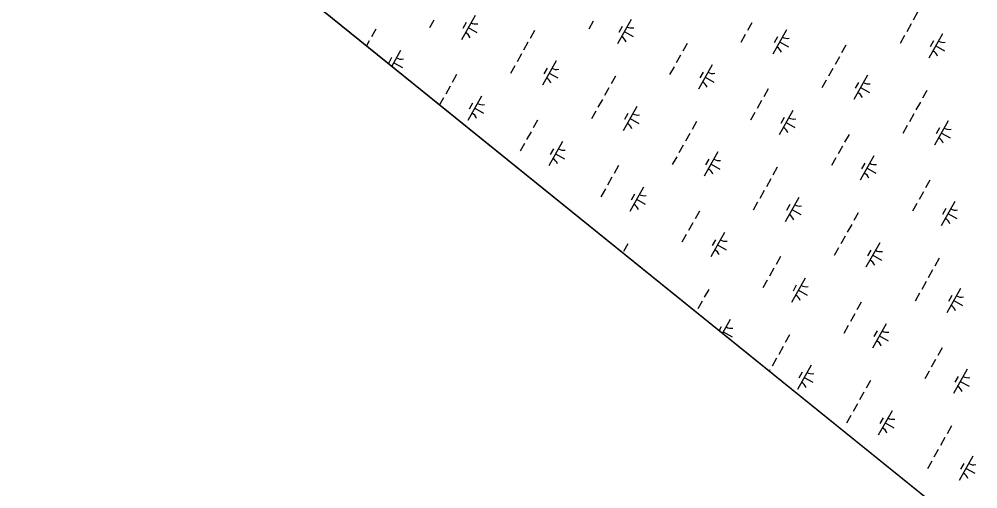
# Model space of a CAD drawing. Extents: x 3913936 to 3933962, y 195330 to 217741.
# Drawn here: x 3917918 to 3919635, y 200815 to 201656 of the extents above; entities that cross this region are included whole.
import ezdxf

# ---------------------------------------------------------------- set-up
doc = ezdxf.new("R2010")
doc.units = 0
doc.layers.add('V-GRID-FRAM', color=7, linetype='Continuous')
doc.layers.add('V-WETL-SWMP', color=7, linetype='Continuous')

msp = doc.modelspace()

# ---------------------------------------------------------------- linework, layer by layer
at = {"layer": 'V-GRID-FRAM'}
msp.add_lwpolyline([(3932010.3, 210315), (3924440.1, 196848.2), (3917917.6, 202110.6), (3924798.7, 214359), (3932010.3, 210315)], dxfattribs=at)
at = {"layer": 'V-WETL-SWMP'}
for p, q in [((3919621.8, 200735.6), (3917917.6, 202110.6)), ((3919527.3, 201668.6), (3919519.5, 201654.7)), ((3918660.7, 201654.5), (3918652.8, 201640.6)), ((3918734.4, 201663.1), (3918709.9, 201619.5)), ((3918718.3, 201650.3), (3918712.4, 201639.9)), ((3918945.9, 201652.5), (3918938, 201638.6)), ((3919014, 201655.9), (3918989.5, 201612.3)), ((3919230.4, 201649.7), (3919222.6, 201635.8)), ((3919515.6, 201647.7), (3919507.7, 201633.7)), ((3918556.4, 201638.6), (3918548.6, 201624.7)), ((3918722.1, 201641.3), (3918737.8, 201632.5)), ((3918840.9, 201635.8), (3918833.1, 201621.9)), ((3918997.9, 201643.1), (3918992, 201632.7)), ((3919001.7, 201634.1), (3919017.4, 201625.3)), ((3919292.3, 201637.3), (3919267.8, 201593.8)), ((3918544.6, 201617.7), (3918539.6, 201608.7)), ((3918829.2, 201614.9), (3918821.3, 201600.9)), ((3919218.6, 201628.8), (3919210.8, 201614.8)), ((3919276.3, 201624.6), (3919270.4, 201614.1)), ((3919280.1, 201615.6), (3919295.8, 201606.7)), ((3919503.8, 201626.8), (3919496, 201612.8)), ((3919571.9, 201630.1), (3919547.4, 201586.5)), ((3919555.9, 201617.3), (3919550, 201606.9)), ((3918601, 201600.2), (3918585.1, 201572)), ((3919114.4, 201612.9), (3919106.5, 201598.9)), ((3919398.9, 201610), (3919391.1, 201596.1)), ((3919559.7, 201608.3), (3919575.4, 201599.5)), ((3918584.9, 201587.4), (3918579.1, 201576.9)), ((3918817.4, 201594), (3918809.6, 201580)), ((3918879.4, 201581.6), (3918854.9, 201538)), ((3919102.6, 201591.9), (3919094.8, 201578)), ((3919387.2, 201589.1), (3919379.3, 201575.2)), ((3918588.7, 201578.4), (3918604.4, 201569.5)), ((3918805.7, 201573), (3918797.8, 201559.1)), ((3918863.3, 201568.8), (3918857.4, 201558.4)), ((3919090.9, 201571), (3919083, 201557.1)), ((3919159, 201574.4), (3919134.5, 201530.8)), ((3919142.9, 201561.6), (3919137, 201551.1)), ((3919375.4, 201568.2), (3919367.6, 201554.2)), ((3918701.4, 201557.1), (3918693.6, 201543.2)), ((3918867.1, 201559.8), (3918882.8, 201551)), ((3918985.9, 201554.3), (3918978.1, 201540.3)), ((3919146.7, 201552.6), (3919162.4, 201543.8)), ((3919363.6, 201547.3), (3919355.8, 201533.3)), ((3919437.3, 201555.8), (3919412.8, 201512.3)), ((3918689.6, 201536.2), (3918681.8, 201522.3)), ((3918974.2, 201533.4), (3918966.3, 201519.4)), ((3919259.4, 201531.4), (3919251.5, 201517.4)), ((3919421.3, 201543.1), (3919415.4, 201532.6)), ((3919425.1, 201534), (3919440.8, 201525.2)), ((3919543.9, 201528.5), (3919536.1, 201514.6)), ((3918677.9, 201515.3), (3918670.9, 201502.8)), ((3918746, 201518.6), (3918721.5, 201475.1)), ((3918962.4, 201512.4), (3918954.6, 201498.5)), ((3919247.6, 201510.4), (3919239.8, 201496.5)), ((3918729.9, 201505.9), (3918724.1, 201495.4)), ((3918733.7, 201496.9), (3918749.4, 201488)), ((3919024.3, 201500.1), (3918999.8, 201456.5)), ((3919304, 201492.9), (3919279.4, 201449.3)), ((3919532.2, 201507.6), (3919524.3, 201493.7)), ((3918846.4, 201475.6), (3918838.6, 201461.7)), ((3918950.7, 201491.5), (3918942.8, 201477.6)), ((3919008.3, 201487.3), (3919002.4, 201476.9)), ((3919012.1, 201478.3), (3919027.8, 201469.5)), ((3919235.9, 201489.5), (3919228, 201475.6)), ((3919287.9, 201480.1), (3919282, 201469.6)), ((3919520.4, 201486.7), (3919512.5, 201472.7)), ((3919130.9, 201472.8), (3919123.1, 201458.8)), ((3919291.7, 201471.1), (3919307.4, 201462.3)), ((3919508.6, 201465.8), (3919500.8, 201451.8)), ((3919582.3, 201474.3), (3919557.8, 201430.7)), ((3919566.3, 201461.5), (3919560.4, 201451.1)), ((3918834.6, 201454.7), (3918826.8, 201440.8)), ((3919119.2, 201451.9), (3919111.3, 201437.9)), ((3919404.4, 201449.9), (3919396.5, 201435.9)), ((3919570.1, 201452.5), (3919585.8, 201443.7)), ((3918822.9, 201433.8), (3918815, 201419.8)), ((3918891, 201437.1), (3918866.5, 201393.6)), ((3918874.9, 201424.4), (3918869.1, 201413.9)), ((3919107.4, 201430.9), (3919099.6, 201417)), ((3919392.6, 201428.9), (3919384.8, 201415)), ((3918878.7, 201415.3), (3918894.4, 201406.5)), ((3919095.7, 201410), (3919087.8, 201396.1)), ((3919169.3, 201418.6), (3919144.8, 201375)), ((3919380.9, 201408), (3919373, 201394.1)), ((3919448.9, 201411.4), (3919424.4, 201367.8)), ((3918991.4, 201394.1), (3918983.6, 201380.2)), ((3919153.3, 201405.8), (3919147.4, 201395.3)), ((3919157.1, 201396.8), (3919172.8, 201388)), ((3919275.9, 201391.3), (3919268.1, 201377.3)), ((3919432.9, 201398.6), (3919427, 201388.1)), ((3918979.6, 201373.2), (3918971.8, 201359.2)), ((3919436.7, 201389.6), (3919452.4, 201380.8)), ((3919036, 201355.6), (3919011.5, 201312)), ((3919264.2, 201370.4), (3919256.3, 201356.4)), ((3919549.4, 201368.3), (3919541.5, 201354.4)), ((3918967.9, 201352.3), (3918960, 201338.3)), ((3919019.9, 201342.8), (3919014.1, 201332.4)), ((3919252.4, 201349.4), (3919244.6, 201335.5)), ((3919537.6, 201347.4), (3919529.8, 201333.5)), ((3919023.7, 201333.8), (3919039.4, 201325)), ((3919240.7, 201328.5), (3919232.8, 201314.6)), ((3919314.3, 201337.1), (3919289.8, 201293.5)), ((3919298.3, 201324.3), (3919292.4, 201313.8)), ((3919525.8, 201326.5), (3919518, 201312.6)), ((3919593.9, 201329.9), (3919569.4, 201286.3)), ((3919136.4, 201312.6), (3919128.6, 201298.7)), ((3919302.1, 201315.3), (3919317.8, 201306.5)), ((3919420.9, 201309.8), (3919413.1, 201295.8)), ((3919577.9, 201317.1), (3919572, 201306.6)), ((3919581.7, 201308.1), (3919597.4, 201299.2)), ((3919124.6, 201291.7), (3919116.8, 201277.7)), ((3919409.2, 201288.8), (3919401.3, 201274.9)), ((3919112.9, 201270.8), (3919105, 201256.8)), ((3919181, 201274.1), (3919156.5, 201230.5)), ((3919008, 201254), (3919000.1, 201240.1)), ((3919164.9, 201261.3), (3919159.1, 201250.9)), ((3919168.7, 201252.3), (3919184.4, 201243.5)), ((3919397.4, 201267.9), (3919389.6, 201254)), ((3919459.3, 201255.6), (3919434.8, 201212)), ((3919385.7, 201247), (3919377.8, 201233.1)), ((3919443.3, 201242.8), (3919437.4, 201232.3)), ((3919281.4, 201231.1), (3919273.6, 201217.1)), ((3919447.1, 201233.8), (3919462.8, 201225)), ((3919565.9, 201228.3), (3919558.1, 201214.3)), ((3919269.6, 201210.2), (3919261.8, 201196.2)), ((3919554.2, 201207.3), (3919546.3, 201193.4)), ((3919257.9, 201189.3), (3919250, 201175.3)), ((3919326, 201192.6), (3919301.5, 201149)), ((3919542.4, 201186.4), (3919534.6, 201172.5)), ((3919153, 201172.5), (3919145.1, 201158.6)), ((3919309.9, 201179.8), (3919304.1, 201169.4)), ((3919313.7, 201170.8), (3919329.4, 201162)), ((3919604.3, 201174.1), (3919579.8, 201130.5)), ((3919141.2, 201151.6), (3919133.4, 201137.6)), ((3919426.4, 201149.6), (3919418.6, 201135.6)), ((3919530.7, 201165.5), (3919522.8, 201151.5)), ((3919588.3, 201161.3), (3919582.4, 201150.8)), ((3919592.1, 201152.3), (3919607.8, 201143.4)), ((3919191.4, 201118.3), (3919177.7, 201093.9)), ((3919414.6, 201128.7), (3919406.8, 201114.7)), ((3919175.3, 201105.5), (3919171.6, 201098.8)), ((3919402.9, 201107.7), (3919395, 201093.8)), ((3919471, 201111.1), (3919446.5, 201067.5)), ((3919454.9, 201098.3), (3919449.1, 201087.9)), ((3919179.1, 201096.5), (3919194.8, 201087.7)), ((3919298, 201091), (3919290.1, 201077.1)), ((3919458.7, 201089.3), (3919474.4, 201080.5)), ((3919286.2, 201070.1), (3919278.4, 201056.1)), ((3919571.4, 201068.1), (3919563.6, 201054.1)), ((3919274.4, 201049.2), (3919266.6, 201035.2)), ((3919559.6, 201047.2), (3919551.8, 201033.2)), ((3919336.4, 201036.8), (3919311.9, 200993.2)), ((3919616, 201029.6), (3919591.5, 200986)), ((3919262.7, 201028.2), (3919261.6, 201026.2)), ((3919320.3, 201024), (3919314.5, 201013.6)), ((3919324.1, 201015), (3919339.8, 201006.2)), ((3919547.9, 201026.2), (3919540, 201012.3)), ((3919599.9, 201016.8), (3919594.1, 201006.3)), ((3919443, 201009.5), (3919435.1, 200995.5)), ((3919603.7, 201007.8), (3919619.4, 200999)), ((3919431.2, 200988.6), (3919423.4, 200974.6)), ((3919419.4, 200967.7), (3919411.6, 200953.7)), ((3919407.7, 200946.7), (3919399.8, 200932.8)), ((3919481.4, 200955.3), (3919456.9, 200911.7)), ((3919465.3, 200942.5), (3919459.5, 200932.1)), ((3919469.1, 200933.5), (3919484.8, 200924.7)), ((3919588, 200928), (3919580.1, 200914)), ((3919576.2, 200907.1), (3919568.4, 200893.1)), ((3919564.4, 200886.1), (3919556.6, 200872.2)), ((3919552.7, 200865.2), (3919544.8, 200851.3)), ((3919626.4, 200873.8), (3919601.9, 200830.2)), ((3919610.3, 200861), (3919604.4, 200850.5)), ((3919614.1, 200852), (3919629.8, 200843.2))]:
    msp.add_line(p, q, dxfattribs=at)
for centre, start, end in [((3918735.8, 201665.3), 239.8861, 281.4297), ((3918708.8, 201617.1), 19.8861, 61.4297), ((3919015.4, 201658.1), 239.8861, 281.4297), ((3918988.4, 201609.9), 19.8861, 61.4297), ((3919293.8, 201639.5), 239.8861, 281.4297), ((3919573.4, 201632.3), 239.8861, 281.4297), ((3919266.7, 201591.4), 19.8861, 61.4297), ((3919546.3, 201584.1), 19.8861, 61.4297), ((3918602.5, 201602.3), 239.8861, 281.4297), ((3918880.8, 201583.8), 239.8861, 281.4297), ((3918853.8, 201535.6), 19.8861, 61.4297), ((3919160.4, 201576.6), 239.8861, 281.4297), ((3919133.4, 201528.4), 19.8861, 61.4297), ((3919438.8, 201558), 239.8861, 281.4297), ((3919411.7, 201509.8), 19.8861, 61.4297), ((3918747.5, 201520.8), 239.8861, 281.4297), ((3918720.4, 201472.7), 19.8861, 61.4297), ((3919025.8, 201502.3), 239.8861, 281.4297), ((3919305.4, 201495), 239.8861, 281.4297), ((3918998.8, 201454.1), 19.8861, 61.4297), ((3919278.4, 201446.9), 19.8861, 61.4297), ((3919583.8, 201476.5), 239.8861, 281.4297), ((3919556.7, 201428.3), 19.8861, 61.4297), ((3918892.5, 201439.3), 239.8861, 281.4297), ((3918865.4, 201391.1), 19.8861, 61.4297), ((3919170.8, 201420.8), 239.8861, 281.4297), ((3919450.4, 201413.5), 239.8861, 281.4297), ((3919143.8, 201372.6), 19.8861, 61.4297), ((3919423.4, 201365.4), 19.8861, 61.4297), ((3919037.5, 201357.8), 239.8861, 281.4297), ((3919010.4, 201309.6), 19.8861, 61.4297), ((3919315.8, 201339.2), 239.8861, 281.4297), ((3919288.8, 201291.1), 19.8861, 61.4297), ((3919595.4, 201332), 239.8861, 281.4297), ((3919568.4, 201283.9), 19.8861, 61.4297), ((3919182.5, 201276.3), 239.8861, 281.4297), ((3919155.4, 201228.1), 19.8861, 61.4297), ((3919460.8, 201257.7), 239.8861, 281.4297), ((3919433.8, 201209.6), 19.8861, 61.4297), ((3919327.5, 201194.8), 239.8861, 281.4297), ((3919300.4, 201146.6), 19.8861, 61.4297), ((3919605.8, 201176.2), 239.8861, 281.4297), ((3919578.8, 201128.1), 19.8861, 61.4297), ((3919192.9, 201120.5), 239.8861, 281.4297), ((3919472.5, 201113.3), 239.8861, 281.4297), ((3919445.4, 201065.1), 19.8861, 61.4297), ((3919337.9, 201039), 239.8861, 281.4297), ((3919617.5, 201031.8), 239.8861, 281.4297), ((3919310.8, 200990.8), 19.8861, 61.4297), ((3919590.4, 200983.6), 19.8861, 61.4297), ((3919482.9, 200957.5), 239.8861, 281.4297), ((3919455.8, 200909.3), 19.8861, 61.4297), ((3919627.9, 200876), 239.8861, 281.4297), ((3919600.8, 200827.8), 19.8861, 61.4297)]:
    msp.add_arc(centre, 17.6, start, end, dxfattribs=at)

doc.saveas('drawing.dxf')
